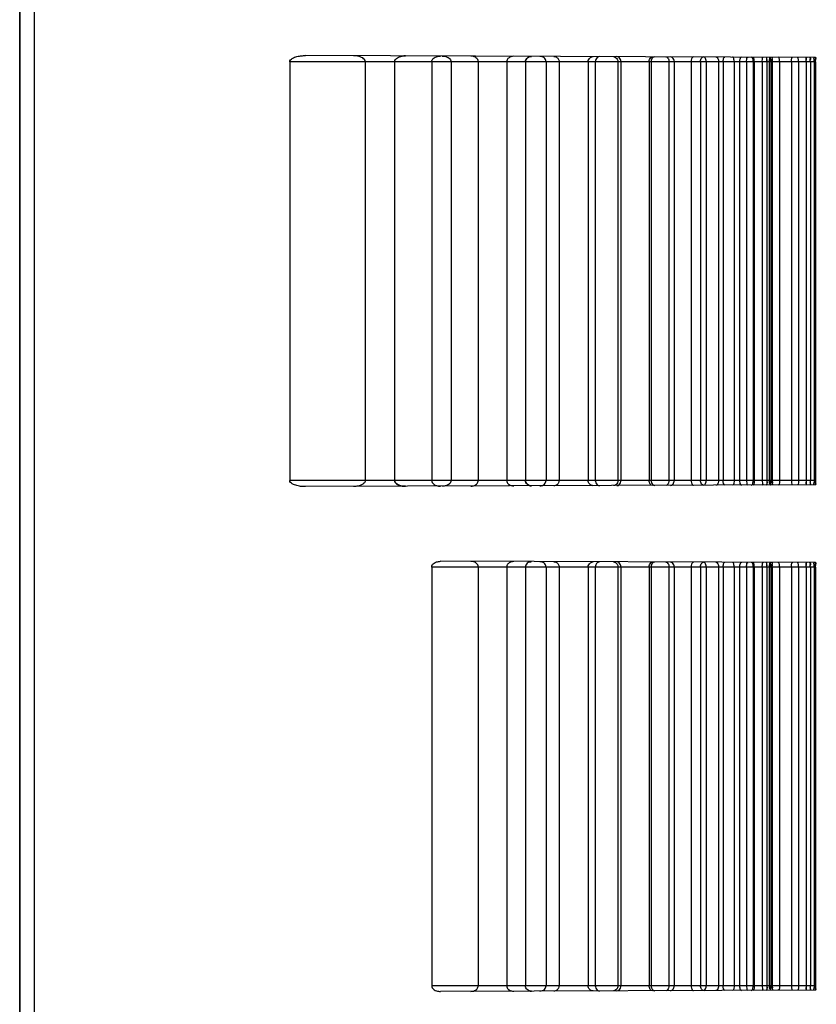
# Model space of a CAD drawing. Header units: millimetres. Extents: x 0 to 297, y 0 to 210.
# Tile 270 of 446: x 141.274 to 141.77, y 158.048 to 158.662. Entities that reach past the tile are written whole.
import ezdxf

# ---------------------------------------------------------------- set-up
doc = ezdxf.new("R2010")
doc.units = ezdxf.units.MM
doc.header["$LTSCALE"] = 16.335
doc.layers.add('INTFCLR_1', color=7, linetype='CONTINUOUS')
doc.layers.add('INTFCLR_72935', color=7, linetype='CONTINUOUS')

msp = doc.modelspace()

# ---------------------------------------------------------------- linework, layer by layer
at = {"layer": 'INTFCLR_1', "color": 6, "linetype": 'Continuous'}
for p, q in [((141.27355, 157.47315), (141.27355, 161.64462)), ((141.44192, 158.63608), (141.44192, 158.37508)), ((141.48906, 158.63608), (141.48906, 158.37508)), ((141.50727, 158.63608), (141.50727, 158.37508)), ((141.53046, 158.63608), (141.53046, 158.37508)), ((141.54256, 158.63608), (141.54256, 158.37508)), ((141.5595, 158.63608), (141.5595, 158.37508)), ((141.5772, 158.63608), (141.5772, 158.37508)), ((141.58895, 158.63608), (141.58895, 158.37508)), ((141.60178, 158.63608), (141.60178, 158.37508)), ((141.6099, 158.63608), (141.6099, 158.37508)), ((141.62802, 158.63608), (141.62802, 158.37508)), ((141.63248, 158.63608), (141.63248, 158.37508)), ((141.64654, 158.63608), (141.64654, 158.37508)), ((141.64838, 158.63608), (141.64838, 158.37508)), ((141.66609, 158.63608), (141.66609, 158.37508)), ((141.66723, 158.63608), (141.66723, 158.37508)), ((141.67834, 158.63608), (141.67834, 158.37508)), ((141.6816, 158.63608), (141.6816, 158.37508)), ((141.6922, 158.63608), (141.6922, 158.37508)), ((141.69808, 158.63608), (141.69808, 158.37508)), ((141.70155, 158.63608), (141.70155, 158.37508)), ((141.7093, 158.63608), (141.7093, 158.37508)), ((141.71215, 158.63608), (141.71215, 158.37508)), ((141.71907, 158.63608), (141.71907, 158.37508)), ((141.72231, 158.63608), (141.72231, 158.37508)), ((141.72677, 158.63608), (141.72677, 158.37508)), ((141.73096, 158.63608), (141.73096, 158.37508)), ((141.73154, 158.63608), (141.73154, 158.37508)), ((141.73657, 158.63608), (141.73657, 158.37508)), ((141.73937, 158.63608), (141.73937, 158.37508)), ((141.74097, 158.63608), (141.74097, 158.37508)), ((141.74185, 158.63608), (141.74185, 158.37508)), ((141.74277, 158.63608), (141.74277, 158.37508)), ((141.7474, 158.63608), (141.7474, 158.37508)), ((141.75471, 158.63608), (141.75471, 158.37508)), ((141.75916, 158.63608), (141.75916, 158.37508)), ((141.76393, 158.63608), (141.76393, 158.37508)), ((141.76655, 158.63608), (141.76655, 158.37508)), ((141.76891, 158.63608), (141.76891, 158.37508)), ((141.76978, 158.63608), (141.76978, 158.37508)), ((141.53046, 158.32108), (141.53046, 158.06008)), ((141.5595, 158.32108), (141.5595, 158.06008)), ((141.5772, 158.32108), (141.5772, 158.06008)), ((141.58895, 158.32108), (141.58895, 158.06008)), ((141.60178, 158.32108), (141.60178, 158.06008)), ((141.6099, 158.32108), (141.6099, 158.06008)), ((141.62802, 158.32108), (141.62802, 158.06008)), ((141.63248, 158.32108), (141.63248, 158.06008)), ((141.64654, 158.32108), (141.64654, 158.06008)), ((141.64838, 158.32108), (141.64838, 158.06008)), ((141.66609, 158.32108), (141.66609, 158.06008)), ((141.66723, 158.32108), (141.66723, 158.06008)), ((141.67834, 158.32108), (141.67834, 158.06008)), ((141.6816, 158.32108), (141.6816, 158.06008)), ((141.6922, 158.32108), (141.6922, 158.06008)), ((141.69808, 158.32108), (141.69808, 158.06008)), ((141.70155, 158.32108), (141.70155, 158.06008)), ((141.7093, 158.32108), (141.7093, 158.06008)), ((141.71215, 158.32108), (141.71215, 158.06008)), ((141.71907, 158.32108), (141.71907, 158.06008)), ((141.72231, 158.32108), (141.72231, 158.06008)), ((141.72677, 158.32108), (141.72677, 158.06008)), ((141.73096, 158.32108), (141.73096, 158.06008)), ((141.73154, 158.32108), (141.73154, 158.06008)), ((141.73657, 158.32108), (141.73657, 158.06008)), ((141.73937, 158.32108), (141.73937, 158.06008)), ((141.74097, 158.32108), (141.74097, 158.06008)), ((141.74185, 158.32108), (141.74185, 158.06008)), ((141.74277, 158.32108), (141.74277, 158.06008)), ((141.7474, 158.32108), (141.7474, 158.06008)), ((141.75471, 158.32108), (141.75471, 158.06008)), ((141.75916, 158.32108), (141.75916, 158.06008)), ((141.76393, 158.32108), (141.76393, 158.06008)), ((141.76655, 158.32108), (141.76655, 158.06008)), ((141.76891, 158.32108), (141.76891, 158.06008)), ((141.76978, 158.32108), (141.76978, 158.06008))]:
    msp.add_line(p, q, dxfattribs=at)
at = {"layer": 'INTFCLR_1', "color": 9, "linetype": 'Continuous'}
for p, q in [((141.7697, 158.63884), (141.45177, 158.63995)), ((141.76978, 158.63608), (141.44192, 158.63608)), ((141.76978, 158.37508), (141.44192, 158.37508)), ((141.7697, 158.37231), (141.45177, 158.3712)), ((141.7697, 158.32384), (141.53588, 158.32466)), ((141.76978, 158.32108), (141.53046, 158.32108)), ((141.76978, 158.06008), (141.53046, 158.06008)), ((141.7697, 158.05731), (141.53588, 158.05649))]:
    msp.add_line(p, q, dxfattribs=at)
at = {"layer": 'INTFCLR_1', "color": 7, "linetype": 'Continuous'}
for p, q in [((141.51404, 158.63974), (141.51266, 158.63966)), ((141.51404, 158.37142), (141.51266, 158.37149))]:
    msp.add_line(p, q, dxfattribs=at)
for points in [[(141.59144, 158.63928), (141.59157, 158.63931), (141.59169, 158.63935), (141.59182, 158.63938), (141.59196, 158.6394), (141.59209, 158.63942), (141.59223, 158.63944), (141.59237, 158.63945), (141.59251, 158.63946), (141.59265, 158.63946)], [(141.59144, 158.37188), (141.59157, 158.37184), (141.59169, 158.3718), (141.59182, 158.37177), (141.59196, 158.37175), (141.59209, 158.37173), (141.59223, 158.37171), (141.59237, 158.3717), (141.59251, 158.37169), (141.59265, 158.37169)], [(141.59144, 158.32428), (141.59157, 158.32431), (141.59169, 158.32435), (141.59182, 158.32438), (141.59196, 158.3244), (141.59209, 158.32442), (141.59223, 158.32444), (141.59237, 158.32445), (141.59251, 158.32446), (141.59265, 158.32446)], [(141.59144, 158.05688), (141.59157, 158.05684), (141.59169, 158.0568), (141.59182, 158.05677), (141.59196, 158.05675), (141.59209, 158.05673), (141.59223, 158.05671), (141.59237, 158.0567), (141.59251, 158.05669), (141.59265, 158.05669)]]:
    msp.add_lwpolyline(points, dxfattribs=at)
for centre, radius, start, end in [((141.514, 158.62786), 0.01188, 89.79678, 99.48406), ((141.58159, 158.63401), 0.00549, 89.84528, 104.51289), ((141.514, 158.38329), 0.01188, 260.51594, 270.20322), ((141.58159, 158.37714), 0.00549, 255.48711, 270.15472), ((141.58159, 158.31901), 0.00549, 89.84611, 104.57754), ((141.58159, 158.06214), 0.00549, 255.48711, 270.15472)]:
    msp.add_arc(centre, radius, start, end, dxfattribs=at)
at = {"layer": 'INTFCLR_1', "color": 6, "linetype": 'Continuous'}
for points, knots in [([(141.44192, 158.63608), (141.44192, 158.63653), (141.44239, 158.63742), (141.44358, 158.63826), (141.44492, 158.63888), (141.44646, 158.63936), (141.44828, 158.63973), (141.4501, 158.63992), (141.45132, 158.63996), (141.45177, 158.63995)], [0, 0, 0, 0, 0.120021, 0.244693, 0.386406, 0.513124, 0.674073, 0.880592, 1, 1, 1, 1]), ([(141.48906, 158.63608), (141.48906, 158.63658), (141.48863, 158.63756), (141.48741, 158.63853), (141.486, 158.63918), (141.48406, 158.63971), (141.4826, 158.63985), (141.48165, 158.63985)], [0, 0, 0, 0, 0.167584, 0.328769, 0.513628, 0.682033, 1, 1, 1, 1]), ([(141.53046, 158.63608), (141.53046, 158.63653), (141.53079, 158.63757), (141.53195, 158.63864), (141.53369, 158.63946), (141.53505, 158.63966), (141.53588, 158.63966)], [0, 0, 0, 0, 0.19322, 0.434556, 0.647442, 1, 1, 1, 1]), ([(141.53695, 158.63966), (141.53742, 158.63965), (141.5385, 158.63957), (141.54, 158.63915), (141.54169, 158.63823), (141.54256, 158.63694), (141.54256, 158.63608)], [0, 0, 0, 0, 0.195172, 0.449178, 0.641588, 1, 1, 1, 1]), ([(141.5595, 158.63608), (141.5595, 158.63655), (141.55922, 158.63756), (141.55808, 158.63875), (141.55654, 158.63945), (141.55541, 158.63959), (141.55488, 158.63959)], [0, 0, 0, 0, 0.221727, 0.471043, 0.749335, 1, 1, 1, 1]), ([(141.60178, 158.63608), (141.60178, 158.63654), (141.60154, 158.63752), (141.6003, 158.63898), (141.59884, 158.63944), (141.59793, 158.63944)], [0, 0, 0, 0, 0.251446, 0.512634, 1, 1, 1, 1]), ([(141.60663, 158.63941), (141.60708, 158.63941), (141.60814, 158.63919), (141.60952, 158.63802), (141.6099, 158.63673), (141.6099, 158.63608)], [0, 0, 0, 0, 0.263519, 0.617044, 1, 1, 1, 1]), ([(141.62802, 158.63608), (141.62802, 158.63656), (141.62825, 158.63759), (141.62934, 158.63893), (141.63055, 158.63933), (141.63119, 158.63933)], [0, 0, 0, 0, 0.289284, 0.615199, 1, 1, 1, 1]), ([(141.63519, 158.63931), (141.63466, 158.63932), (141.63358, 158.6389), (141.63267, 158.63758), (141.63248, 158.63656), (141.63248, 158.63608)], [0, 0, 0, 0, 0.343251, 0.688408, 1, 1, 1, 1]), ([(141.64371, 158.63928), (141.64421, 158.63928), (141.64521, 158.63896), (141.64627, 158.63775), (141.64654, 158.63666), (141.64654, 158.63608)], [0, 0, 0, 0, 0.323805, 0.623628, 1, 1, 1, 1]), ([(141.64838, 158.63608), (141.64838, 158.63657), (141.64821, 158.63756), (141.64741, 158.63885), (141.64643, 158.63927), (141.64595, 158.63928)], [0, 0, 0, 0, 0.335905, 0.671083, 1, 1, 1, 1]), ([(141.66609, 158.63608), (141.66609, 158.63656), (141.66623, 158.63783), (141.66731, 158.6392), (141.66813, 158.6392)], [0, 0, 0, 0, 0.373714, 1, 1, 1, 1]), ([(141.66961, 158.63919), (141.66914, 158.63919), (141.66818, 158.63878), (141.66739, 158.63752), (141.66723, 158.63655), (141.66723, 158.63608)], [0, 0, 0, 0, 0.323966, 0.670804, 1, 1, 1, 1]), ([(141.67651, 158.63917), (141.677, 158.63917), (141.67815, 158.63818), (141.67834, 158.63686), (141.67834, 158.63608)], [0, 0, 0, 0, 0.386243, 1, 1, 1, 1]), ([(141.6816, 158.63608), (141.6816, 158.63655), (141.68145, 158.63785), (141.6803, 158.63916), (141.67945, 158.63916)], [0, 0, 0, 0, 0.361718, 1, 1, 1, 1]), ([(141.69373, 158.63911), (141.69317, 158.63911), (141.69231, 158.63783), (141.6922, 158.63671), (141.6922, 158.63608)], [0, 0, 0, 0, 0.467569, 1, 1, 1, 1]), ([(141.69808, 158.63608), (141.69808, 158.63655), (141.69819, 158.63772), (141.69914, 158.63909), (141.69989, 158.63909)], [0, 0, 0, 0, 0.386593, 1, 1, 1, 1]), ([(141.70155, 158.63608), (141.70155, 158.63656), (141.70147, 158.6376), (141.70084, 158.63908), (141.70018, 158.63909)], [0, 0, 0, 0, 0.425359, 1, 1, 1, 1]), ([(141.70766, 158.63906), (141.70817, 158.63906), (141.70917, 158.63795), (141.7093, 158.63677), (141.7093, 158.63608)], [0, 0, 0, 0, 0.426908, 1, 1, 1, 1]), ([(141.71215, 158.63608), (141.71215, 158.63656), (141.71224, 158.63751), (141.71267, 158.63904), (141.71327, 158.63904)], [0, 0, 0, 0, 0.44496, 1, 1, 1, 1]), ([(141.71907, 158.63608), (141.71907, 158.63656), (141.71899, 158.63747), (141.71866, 158.63902), (141.71808, 158.63902)], [0, 0, 0, 0, 0.460365, 1, 1, 1, 1]), ([(141.72369, 158.639), (141.72324, 158.63901), (141.7224, 158.63783), (141.72231, 158.63676), (141.72231, 158.63608)], [0, 0, 0, 0, 0.399162, 1, 1, 1, 1]), ([(141.72677, 158.63608), (141.72677, 158.63656), (141.72687, 158.6374), (141.72701, 158.63899), (141.72755, 158.63899)], [0, 0, 0, 0, 0.477314, 1, 1, 1, 1]), ([(141.73096, 158.63608), (141.73096, 158.63655), (141.73088, 158.63752), (141.73034, 158.63898), (141.72972, 158.63898)], [0, 0, 0, 0, 0.432847, 1, 1, 1, 1]), ([(141.73154, 158.63608), (141.73154, 158.63656), (141.73143, 158.63737), (141.7314, 158.63898), (141.73088, 158.63898)], [0, 0, 0, 0, 0.484353, 1, 1, 1, 1]), ([(141.73657, 158.63608), (141.73657, 158.63656), (141.73671, 158.63732), (141.73655, 158.63896), (141.73704, 158.63896)], [0, 0, 0, 0, 0.496734, 1, 1, 1, 1]), ([(141.73937, 158.63608), (141.73937, 158.63656), (141.73921, 158.63731), (141.73948, 158.63895), (141.739, 158.63895)], [0, 0, 0, 0, 0.502192, 1, 1, 1, 1]), ([(141.74097, 158.63608), (141.74097, 158.63654), (141.74105, 158.63744), (141.74142, 158.63894), (141.74199, 158.63894)], [0, 0, 0, 0, 0.450632, 1, 1, 1, 1]), ([(141.74185, 158.63608), (141.74185, 158.63657), (141.74205, 158.63728), (141.74157, 158.63894), (141.74204, 158.63894)], [0, 0, 0, 0, 0.510797, 1, 1, 1, 1]), ([(141.74277, 158.63608), (141.74277, 158.63656), (141.74255, 158.63727), (141.74316, 158.63894), (141.74268, 158.63894)], [0, 0, 0, 0, 0.506405, 1, 1, 1, 1]), ([(141.7474, 158.63608), (141.7474, 158.63655), (141.74732, 158.63741), (141.74705, 158.63892), (141.7465, 158.63892)], [0, 0, 0, 0, 0.465192, 1, 1, 1, 1]), ([(141.75471, 158.63608), (141.75471, 158.63655), (141.75481, 158.63735), (141.7549, 158.6389), (141.75541, 158.63889)], [0, 0, 0, 0, 0.480524, 1, 1, 1, 1]), ([(141.75916, 158.63608), (141.75916, 158.63655), (141.75905, 158.63732), (141.75905, 158.63888), (141.75855, 158.63888)], [0, 0, 0, 0, 0.486816, 1, 1, 1, 1]), ([(141.76393, 158.63608), (141.76393, 158.63655), (141.76408, 158.63728), (141.76389, 158.63886), (141.76436, 158.63886)], [0, 0, 0, 0, 0.497961, 1, 1, 1, 1]), ([(141.76655, 158.63608), (141.76655, 158.63655), (141.76639, 158.63726), (141.76668, 158.63885), (141.76622, 158.63886)], [0, 0, 0, 0, 0.503041, 1, 1, 1, 1]), ([(141.76891, 158.63608), (141.76891, 158.63655), (141.76911, 158.63724), (141.76863, 158.63885), (141.76909, 158.63885)], [0, 0, 0, 0, 0.510853, 1, 1, 1, 1]), ([(141.76978, 158.63608), (141.76978, 158.63654), (141.76957, 158.63723), (141.77015, 158.63884), (141.7697, 158.63884)], [0, 0, 0, 0, 0.506547, 1, 1, 1, 1]), ([(141.45177, 158.3712), (141.45132, 158.3712), (141.4501, 158.37123), (141.44828, 158.37142), (141.44647, 158.37179), (141.44493, 158.37227), (141.44358, 158.37288), (141.44239, 158.37373), (141.44192, 158.37462), (141.44192, 158.37508)], [0, 0, 0, 0, 0.11931, 0.325513, 0.486277, 0.612901, 0.754617, 0.879542, 1, 1, 1, 1]), ([(141.48906, 158.37508), (141.48906, 158.37457), (141.48863, 158.37359), (141.48741, 158.37262), (141.486, 158.37197), (141.48406, 158.37144), (141.4826, 158.37131), (141.48165, 158.3713)], [0, 0, 0, 0, 0.167584, 0.328769, 0.513628, 0.682033, 1, 1, 1, 1]), ([(141.53046, 158.37508), (141.53046, 158.37462), (141.53079, 158.37358), (141.53195, 158.37251), (141.53369, 158.37169), (141.53505, 158.37149), (141.53588, 158.37149)], [0, 0, 0, 0, 0.19322, 0.434556, 0.647442, 1, 1, 1, 1]), ([(141.54256, 158.37508), (141.54256, 158.37462), (141.54223, 158.37359), (141.54106, 158.37253), (141.53926, 158.3717), (141.53784, 158.3715), (141.53695, 158.3715)], [0, 0, 0, 0, 0.187041, 0.421325, 0.632564, 1, 1, 1, 1]), ([(141.55488, 158.37156), (141.55541, 158.37156), (141.55641, 158.37169), (141.55778, 158.37226), (141.55904, 158.37327), (141.5595, 158.37442), (141.5595, 158.37508)], [0, 0, 0, 0, 0.251212, 0.468087, 0.691551, 1, 1, 1, 1]), ([(141.59793, 158.37171), (141.59849, 158.37171), (141.59953, 158.37191), (141.60114, 158.3729), (141.60178, 158.37424), (141.60178, 158.37508)], [0, 0, 0, 0, 0.299223, 0.552731, 1, 1, 1, 1]), ([(141.6099, 158.37508), (141.6099, 158.37458), (141.60966, 158.37353), (141.60854, 158.37215), (141.60729, 158.37174), (141.60663, 158.37174)], [0, 0, 0, 0, 0.288011, 0.611102, 1, 1, 1, 1]), ([(141.63119, 158.37182), (141.63055, 158.37182), (141.62933, 158.37222), (141.62824, 158.37357), (141.62802, 158.37461), (141.62802, 158.37508)], [0, 0, 0, 0, 0.38124, 0.717752, 1, 1, 1, 1]), ([(141.63248, 158.37508), (141.63248, 158.37459), (141.63267, 158.37357), (141.63358, 158.37226), (141.63465, 158.37184), (141.63519, 158.37184)], [0, 0, 0, 0, 0.317727, 0.651364, 1, 1, 1, 1]), ([(141.64654, 158.37508), (141.64654, 158.3746), (141.64634, 158.37359), (141.64538, 158.37227), (141.64427, 158.37187), (141.64371, 158.37187)], [0, 0, 0, 0, 0.307195, 0.636446, 1, 1, 1, 1]), ([(141.64595, 158.37188), (141.64643, 158.37188), (141.64742, 158.37231), (141.64821, 158.3736), (141.64838, 158.37459), (141.64838, 158.37508)], [0, 0, 0, 0, 0.325559, 0.670404, 1, 1, 1, 1]), ([(141.66813, 158.37195), (141.66759, 158.37195), (141.66635, 158.3729), (141.66609, 158.37428), (141.66609, 158.37508)], [0, 0, 0, 0, 0.403741, 1, 1, 1, 1]), ([(141.66723, 158.37508), (141.66723, 158.3746), (141.6674, 158.37363), (141.66818, 158.37238), (141.66914, 158.37196), (141.66961, 158.37196)], [0, 0, 0, 0, 0.335015, 0.671866, 1, 1, 1, 1]), ([(141.67834, 158.37508), (141.67834, 158.37459), (141.67823, 158.37339), (141.67727, 158.37199), (141.67651, 158.37198)], [0, 0, 0, 0, 0.389208, 1, 1, 1, 1]), ([(141.67945, 158.37199), (141.68002, 158.37199), (141.68131, 158.37288), (141.6816, 158.3743), (141.6816, 158.37508)], [0, 0, 0, 0, 0.420298, 1, 1, 1, 1]), ([(141.6922, 158.37508), (141.6922, 158.37459), (141.69229, 158.3735), (141.69304, 158.37204), (141.69373, 158.37204)], [0, 0, 0, 0, 0.412748, 1, 1, 1, 1]), ([(141.69989, 158.37206), (141.69941, 158.37206), (141.69827, 158.37302), (141.69808, 158.37431), (141.69808, 158.37508)], [0, 0, 0, 0, 0.38794, 1, 1, 1, 1]), ([(141.70018, 158.37206), (141.70071, 158.37207), (141.70147, 158.37338), (141.70155, 158.37445), (141.70155, 158.37508)], [0, 0, 0, 0, 0.453272, 1, 1, 1, 1]), ([(141.7093, 158.37508), (141.7093, 158.3746), (141.7092, 158.37349), (141.70837, 158.37209), (141.70766, 158.37209)], [0, 0, 0, 0, 0.400286, 1, 1, 1, 1]), ([(141.71327, 158.37211), (141.7128, 158.37211), (141.71223, 158.37349), (141.71215, 158.37445), (141.71215, 158.37508)], [0, 0, 0, 0, 0.428705, 1, 1, 1, 1]), ([(141.71907, 158.37508), (141.71907, 158.37459), (141.71899, 158.37368), (141.71866, 158.37213), (141.71808, 158.37213)], [0, 0, 0, 0, 0.460365, 1, 1, 1, 1]), ([(141.72231, 158.37508), (141.72231, 158.3746), (141.7224, 158.37359), (141.72304, 158.37214), (141.72369, 158.37215)], [0, 0, 0, 0, 0.421644, 1, 1, 1, 1]), ([(141.72677, 158.37508), (141.72677, 158.37459), (141.72687, 158.37375), (141.72701, 158.37216), (141.72755, 158.37216)], [0, 0, 0, 0, 0.477315, 1, 1, 1, 1]), ([(141.72972, 158.37217), (141.73029, 158.37217), (141.73088, 158.37358), (141.73096, 158.37455), (141.73096, 158.37508)], [0, 0, 0, 0, 0.521837, 1, 1, 1, 1]), ([(141.73154, 158.37508), (141.73154, 158.37459), (141.73143, 158.37378), (141.7314, 158.37217), (141.73088, 158.37217)], [0, 0, 0, 0, 0.484353, 1, 1, 1, 1]), ([(141.73657, 158.37508), (141.73657, 158.37459), (141.73671, 158.37383), (141.73655, 158.37219), (141.73704, 158.37219)], [0, 0, 0, 0, 0.496734, 1, 1, 1, 1]), ([(141.73937, 158.37508), (141.73937, 158.37459), (141.73921, 158.37384), (141.73948, 158.3722), (141.739, 158.3722)], [0, 0, 0, 0, 0.502192, 1, 1, 1, 1]), ([(141.74199, 158.37221), (141.74146, 158.37221), (141.74105, 158.37366), (141.74097, 158.37456), (141.74097, 158.37508)], [0, 0, 0, 0, 0.501698, 1, 1, 1, 1]), ([(141.74185, 158.37508), (141.74185, 158.37459), (141.74205, 158.37387), (141.74157, 158.37221), (141.74204, 158.37221)], [0, 0, 0, 0, 0.510797, 1, 1, 1, 1]), ([(141.74277, 158.37508), (141.74277, 158.37459), (141.74255, 158.37388), (141.74316, 158.37221), (141.74268, 158.37221)], [0, 0, 0, 0, 0.506405, 1, 1, 1, 1]), ([(141.7474, 158.37508), (141.7474, 158.3746), (141.74732, 158.37374), (141.74705, 158.37223), (141.7465, 158.37223)], [0, 0, 0, 0, 0.465192, 1, 1, 1, 1]), ([(141.75471, 158.37508), (141.75471, 158.3746), (141.75481, 158.3738), (141.7549, 158.37226), (141.75541, 158.37226)], [0, 0, 0, 0, 0.480524, 1, 1, 1, 1]), ([(141.75916, 158.37508), (141.75916, 158.3746), (141.75905, 158.37383), (141.75905, 158.37227), (141.75855, 158.37227)], [0, 0, 0, 0, 0.486816, 1, 1, 1, 1]), ([(141.76393, 158.37508), (141.76393, 158.3746), (141.76408, 158.37387), (141.76389, 158.37229), (141.76436, 158.37229)], [0, 0, 0, 0, 0.497962, 1, 1, 1, 1]), ([(141.76655, 158.37508), (141.76655, 158.3746), (141.76639, 158.37389), (141.76668, 158.3723), (141.76622, 158.3723)], [0, 0, 0, 0, 0.503041, 1, 1, 1, 1]), ([(141.76891, 158.37508), (141.76891, 158.3746), (141.76911, 158.37391), (141.76863, 158.3723), (141.76909, 158.37231)], [0, 0, 0, 0, 0.510853, 1, 1, 1, 1]), ([(141.76978, 158.37508), (141.76978, 158.37461), (141.76957, 158.37392), (141.77015, 158.37231), (141.7697, 158.37231)], [0, 0, 0, 0, 0.506547, 1, 1, 1, 1]), ([(141.53046, 158.32108), (141.53046, 158.32153), (141.53079, 158.32257), (141.53195, 158.32364), (141.53369, 158.32446), (141.53505, 158.32466), (141.53588, 158.32466)], [0, 0, 0, 0, 0.19322, 0.434556, 0.647442, 1, 1, 1, 1]), ([(141.5595, 158.32108), (141.5595, 158.32155), (141.55922, 158.32256), (141.55808, 158.32375), (141.55654, 158.32445), (141.55541, 158.32459), (141.55488, 158.32459)], [0, 0, 0, 0, 0.221727, 0.471043, 0.749335, 1, 1, 1, 1]), ([(141.60178, 158.32108), (141.60178, 158.32154), (141.60154, 158.32252), (141.6003, 158.32398), (141.59884, 158.32444), (141.59793, 158.32444)], [0, 0, 0, 0, 0.251446, 0.512634, 1, 1, 1, 1]), ([(141.60663, 158.32441), (141.60708, 158.32441), (141.60814, 158.32419), (141.60952, 158.32302), (141.6099, 158.32173), (141.6099, 158.32108)], [0, 0, 0, 0, 0.263521, 0.617045, 1, 1, 1, 1]), ([(141.62802, 158.32108), (141.62802, 158.32156), (141.62825, 158.32259), (141.62934, 158.32393), (141.63055, 158.32433), (141.63119, 158.32433)], [0, 0, 0, 0, 0.289284, 0.6152, 1, 1, 1, 1]), ([(141.63519, 158.32431), (141.63466, 158.32432), (141.63358, 158.3239), (141.63267, 158.32258), (141.63248, 158.32156), (141.63248, 158.32108)], [0, 0, 0, 0, 0.343253, 0.688409, 1, 1, 1, 1]), ([(141.64371, 158.32428), (141.64421, 158.32428), (141.64521, 158.32396), (141.64627, 158.32275), (141.64654, 158.32166), (141.64654, 158.32108)], [0, 0, 0, 0, 0.323805, 0.623628, 1, 1, 1, 1]), ([(141.64838, 158.32108), (141.64838, 158.32157), (141.64821, 158.32256), (141.64741, 158.32385), (141.64643, 158.32427), (141.64595, 158.32428)], [0, 0, 0, 0, 0.335904, 0.671084, 1, 1, 1, 1]), ([(141.66609, 158.32108), (141.66609, 158.32156), (141.66623, 158.32283), (141.66731, 158.3242), (141.66813, 158.3242)], [0, 0, 0, 0, 0.373714, 1, 1, 1, 1]), ([(141.66961, 158.32419), (141.66914, 158.32419), (141.66818, 158.32378), (141.66739, 158.32252), (141.66723, 158.32155), (141.66723, 158.32108)], [0, 0, 0, 0, 0.323966, 0.670804, 1, 1, 1, 1]), ([(141.67651, 158.32417), (141.677, 158.32417), (141.67815, 158.32318), (141.67834, 158.32186), (141.67834, 158.32108)], [0, 0, 0, 0, 0.386243, 1, 1, 1, 1]), ([(141.6816, 158.32108), (141.6816, 158.32155), (141.68145, 158.32285), (141.6803, 158.32416), (141.67945, 158.32416)], [0, 0, 0, 0, 0.361717, 1, 1, 1, 1]), ([(141.69373, 158.32411), (141.69317, 158.32411), (141.69231, 158.32283), (141.6922, 158.32171), (141.6922, 158.32108)], [0, 0, 0, 0, 0.467569, 1, 1, 1, 1]), ([(141.69808, 158.32108), (141.69808, 158.32155), (141.69819, 158.32272), (141.69914, 158.32409), (141.69989, 158.32409)], [0, 0, 0, 0, 0.386592, 1, 1, 1, 1]), ([(141.70155, 158.32108), (141.70155, 158.32156), (141.70147, 158.3226), (141.70084, 158.32408), (141.70018, 158.32409)], [0, 0, 0, 0, 0.425358, 1, 1, 1, 1]), ([(141.70766, 158.32406), (141.70817, 158.32406), (141.70917, 158.32295), (141.7093, 158.32177), (141.7093, 158.32108)], [0, 0, 0, 0, 0.426909, 1, 1, 1, 1]), ([(141.71215, 158.32108), (141.71215, 158.32156), (141.71224, 158.32251), (141.71267, 158.32404), (141.71327, 158.32404)], [0, 0, 0, 0, 0.444959, 1, 1, 1, 1]), ([(141.71907, 158.32108), (141.71907, 158.32156), (141.71899, 158.32247), (141.71866, 158.32402), (141.71808, 158.32402)], [0, 0, 0, 0, 0.460365, 1, 1, 1, 1]), ([(141.72369, 158.324), (141.72324, 158.32401), (141.7224, 158.32283), (141.72231, 158.32176), (141.72231, 158.32108)], [0, 0, 0, 0, 0.39916, 1, 1, 1, 1]), ([(141.72677, 158.32108), (141.72677, 158.32156), (141.72687, 158.3224), (141.72701, 158.32399), (141.72755, 158.32399)], [0, 0, 0, 0, 0.477314, 1, 1, 1, 1]), ([(141.73096, 158.32108), (141.73096, 158.32155), (141.73088, 158.32252), (141.73034, 158.32398), (141.72972, 158.32398)], [0, 0, 0, 0, 0.432846, 1, 1, 1, 1]), ([(141.73154, 158.32108), (141.73154, 158.32156), (141.73143, 158.32237), (141.7314, 158.32398), (141.73088, 158.32398)], [0, 0, 0, 0, 0.484352, 1, 1, 1, 1]), ([(141.73657, 158.32108), (141.73657, 158.32156), (141.73671, 158.32232), (141.73655, 158.32396), (141.73704, 158.32396)], [0, 0, 0, 0, 0.496734, 1, 1, 1, 1]), ([(141.73937, 158.32108), (141.73937, 158.32156), (141.73921, 158.32231), (141.73948, 158.32395), (141.739, 158.32395)], [0, 0, 0, 0, 0.502192, 1, 1, 1, 1]), ([(141.74097, 158.32108), (141.74097, 158.32154), (141.74105, 158.32244), (141.74142, 158.32394), (141.74199, 158.32394)], [0, 0, 0, 0, 0.450632, 1, 1, 1, 1]), ([(141.74185, 158.32108), (141.74185, 158.32157), (141.74205, 158.32228), (141.74157, 158.32394), (141.74204, 158.32394)], [0, 0, 0, 0, 0.510798, 1, 1, 1, 1]), ([(141.74277, 158.32108), (141.74277, 158.32156), (141.74255, 158.32227), (141.74316, 158.32394), (141.74268, 158.32394)], [0, 0, 0, 0, 0.506405, 1, 1, 1, 1]), ([(141.7474, 158.32108), (141.7474, 158.32155), (141.74732, 158.32241), (141.74705, 158.32392), (141.7465, 158.32392)], [0, 0, 0, 0, 0.465192, 1, 1, 1, 1]), ([(141.75471, 158.32108), (141.75471, 158.32155), (141.75481, 158.32235), (141.7549, 158.3239), (141.75541, 158.32389)], [0, 0, 0, 0, 0.480524, 1, 1, 1, 1]), ([(141.75916, 158.32108), (141.75916, 158.32155), (141.75905, 158.32232), (141.75905, 158.32388), (141.75855, 158.32388)], [0, 0, 0, 0, 0.486816, 1, 1, 1, 1]), ([(141.76393, 158.32108), (141.76393, 158.32155), (141.76408, 158.32228), (141.76389, 158.32386), (141.76436, 158.32386)], [0, 0, 0, 0, 0.497961, 1, 1, 1, 1]), ([(141.76655, 158.32108), (141.76655, 158.32155), (141.76639, 158.32226), (141.76668, 158.32385), (141.76622, 158.32386)], [0, 0, 0, 0, 0.503041, 1, 1, 1, 1]), ([(141.76891, 158.32108), (141.76891, 158.32155), (141.76911, 158.32224), (141.76863, 158.32385), (141.76909, 158.32385)], [0, 0, 0, 0, 0.510853, 1, 1, 1, 1]), ([(141.76978, 158.32108), (141.76978, 158.32154), (141.76957, 158.32223), (141.77015, 158.32384), (141.7697, 158.32384)], [0, 0, 0, 0, 0.506547, 1, 1, 1, 1]), ([(141.53046, 158.06008), (141.53046, 158.05962), (141.53079, 158.05858), (141.53195, 158.05751), (141.53369, 158.05669), (141.53505, 158.05649), (141.53588, 158.05649)], [0, 0, 0, 0, 0.19322, 0.434556, 0.647443, 1, 1, 1, 1]), ([(141.55488, 158.05656), (141.55541, 158.05656), (141.55641, 158.05669), (141.55778, 158.05726), (141.55904, 158.05827), (141.5595, 158.05942), (141.5595, 158.06008)], [0, 0, 0, 0, 0.251211, 0.468087, 0.691551, 1, 1, 1, 1]), ([(141.59793, 158.05671), (141.59849, 158.05671), (141.59953, 158.05691), (141.60114, 158.0579), (141.60178, 158.05924), (141.60178, 158.06008)], [0, 0, 0, 0, 0.299223, 0.552731, 1, 1, 1, 1]), ([(141.6099, 158.06008), (141.6099, 158.05958), (141.60966, 158.05853), (141.60854, 158.05715), (141.60729, 158.05674), (141.60663, 158.05674)], [0, 0, 0, 0, 0.288011, 0.611103, 1, 1, 1, 1]), ([(141.63119, 158.05682), (141.63055, 158.05682), (141.62933, 158.05722), (141.62824, 158.05857), (141.62802, 158.05961), (141.62802, 158.06008)], [0, 0, 0, 0, 0.381238, 0.717751, 1, 1, 1, 1]), ([(141.63248, 158.06008), (141.63248, 158.05959), (141.63267, 158.05857), (141.63358, 158.05726), (141.63465, 158.05684), (141.63519, 158.05684)], [0, 0, 0, 0, 0.317726, 0.651364, 1, 1, 1, 1]), ([(141.64654, 158.06008), (141.64654, 158.0596), (141.64634, 158.05859), (141.64538, 158.05727), (141.64427, 158.05687), (141.64371, 158.05687)], [0, 0, 0, 0, 0.307196, 0.636448, 1, 1, 1, 1]), ([(141.64595, 158.05688), (141.64643, 158.05688), (141.64742, 158.05731), (141.64821, 158.0586), (141.64838, 158.05959), (141.64838, 158.06008)], [0, 0, 0, 0, 0.32556, 0.670404, 1, 1, 1, 1]), ([(141.66813, 158.05695), (141.66759, 158.05695), (141.66635, 158.0579), (141.66609, 158.05928), (141.66609, 158.06008)], [0, 0, 0, 0, 0.403741, 1, 1, 1, 1]), ([(141.66723, 158.06008), (141.66723, 158.0596), (141.6674, 158.05863), (141.66818, 158.05738), (141.66914, 158.05696), (141.66961, 158.05696)], [0, 0, 0, 0, 0.335015, 0.671866, 1, 1, 1, 1]), ([(141.67834, 158.06008), (141.67834, 158.05959), (141.67823, 158.05839), (141.67727, 158.05699), (141.67651, 158.05698)], [0, 0, 0, 0, 0.389207, 1, 1, 1, 1]), ([(141.67945, 158.05699), (141.68002, 158.05699), (141.68131, 158.05788), (141.6816, 158.0593), (141.6816, 158.06008)], [0, 0, 0, 0, 0.420298, 1, 1, 1, 1]), ([(141.6922, 158.06008), (141.6922, 158.05959), (141.69229, 158.0585), (141.69304, 158.05704), (141.69373, 158.05704)], [0, 0, 0, 0, 0.412747, 1, 1, 1, 1]), ([(141.69989, 158.05706), (141.69941, 158.05706), (141.69827, 158.05802), (141.69808, 158.05931), (141.69808, 158.06008)], [0, 0, 0, 0, 0.38794, 1, 1, 1, 1]), ([(141.70018, 158.05706), (141.70071, 158.05707), (141.70147, 158.05838), (141.70155, 158.05945), (141.70155, 158.06008)], [0, 0, 0, 0, 0.453272, 1, 1, 1, 1]), ([(141.7093, 158.06008), (141.7093, 158.0596), (141.7092, 158.05849), (141.70837, 158.05709), (141.70766, 158.05709)], [0, 0, 0, 0, 0.400286, 1, 1, 1, 1]), ([(141.71327, 158.05711), (141.7128, 158.05711), (141.71223, 158.05849), (141.71215, 158.05945), (141.71215, 158.06008)], [0, 0, 0, 0, 0.428706, 1, 1, 1, 1]), ([(141.71907, 158.06008), (141.71907, 158.05959), (141.71899, 158.05868), (141.71866, 158.05713), (141.71808, 158.05713)], [0, 0, 0, 0, 0.460365, 1, 1, 1, 1]), ([(141.72231, 158.06008), (141.72231, 158.0596), (141.7224, 158.05859), (141.72304, 158.05714), (141.72369, 158.05715)], [0, 0, 0, 0, 0.421644, 1, 1, 1, 1]), ([(141.72677, 158.06008), (141.72677, 158.05959), (141.72687, 158.05875), (141.72701, 158.05716), (141.72755, 158.05716)], [0, 0, 0, 0, 0.477314, 1, 1, 1, 1]), ([(141.72972, 158.05717), (141.73029, 158.05717), (141.73088, 158.05858), (141.73096, 158.05955), (141.73096, 158.06008)], [0, 0, 0, 0, 0.521835, 1, 1, 1, 1]), ([(141.73154, 158.06008), (141.73154, 158.05959), (141.73143, 158.05878), (141.7314, 158.05717), (141.73088, 158.05717)], [0, 0, 0, 0, 0.484352, 1, 1, 1, 1]), ([(141.73657, 158.06008), (141.73657, 158.05959), (141.73671, 158.05883), (141.73655, 158.05719), (141.73704, 158.05719)], [0, 0, 0, 0, 0.496734, 1, 1, 1, 1]), ([(141.73937, 158.06008), (141.73937, 158.05959), (141.73921, 158.05884), (141.73948, 158.0572), (141.739, 158.0572)], [0, 0, 0, 0, 0.502192, 1, 1, 1, 1]), ([(141.74199, 158.05721), (141.74146, 158.05721), (141.74105, 158.05866), (141.74097, 158.05956), (141.74097, 158.06008)], [0, 0, 0, 0, 0.501699, 1, 1, 1, 1]), ([(141.74185, 158.06008), (141.74185, 158.05959), (141.74205, 158.05887), (141.74157, 158.05721), (141.74204, 158.05721)], [0, 0, 0, 0, 0.510797, 1, 1, 1, 1]), ([(141.74277, 158.06008), (141.74277, 158.05959), (141.74255, 158.05888), (141.74316, 158.05721), (141.74268, 158.05721)], [0, 0, 0, 0, 0.506405, 1, 1, 1, 1]), ([(141.7474, 158.06008), (141.7474, 158.0596), (141.74732, 158.05874), (141.74705, 158.05723), (141.7465, 158.05723)], [0, 0, 0, 0, 0.465192, 1, 1, 1, 1]), ([(141.75471, 158.06008), (141.75471, 158.0596), (141.75481, 158.0588), (141.7549, 158.05726), (141.75541, 158.05726)], [0, 0, 0, 0, 0.480524, 1, 1, 1, 1]), ([(141.75916, 158.06008), (141.75916, 158.0596), (141.75905, 158.05883), (141.75905, 158.05727), (141.75855, 158.05727)], [0, 0, 0, 0, 0.486816, 1, 1, 1, 1]), ([(141.76393, 158.06008), (141.76393, 158.0596), (141.76408, 158.05887), (141.76389, 158.05729), (141.76436, 158.05729)], [0, 0, 0, 0, 0.497962, 1, 1, 1, 1]), ([(141.76655, 158.06008), (141.76655, 158.0596), (141.76639, 158.05889), (141.76668, 158.0573), (141.76622, 158.0573)], [0, 0, 0, 0, 0.503041, 1, 1, 1, 1]), ([(141.76891, 158.06008), (141.76891, 158.0596), (141.76911, 158.05891), (141.76863, 158.0573), (141.76909, 158.05731)], [0, 0, 0, 0, 0.510853, 1, 1, 1, 1]), ([(141.76978, 158.06008), (141.76978, 158.05961), (141.76957, 158.05892), (141.77015, 158.05731), (141.7697, 158.05731)], [0, 0, 0, 0, 0.506547, 1, 1, 1, 1])]:
    msp.add_open_spline(points, degree=3, knots=knots, dxfattribs=at)
at = {"layer": 'INTFCLR_1', "color": 7, "linetype": 'Continuous'}
for points, knots in [([(141.50727, 158.63608), (141.50727, 158.6366), (141.50777, 158.63767), (141.50901, 158.63858), (141.51044, 158.63922), (141.51209, 158.63964), (141.51335, 158.63973), (141.51404, 158.63974)], [0, 0, 0, 0, 0.19041, 0.387238, 0.547721, 0.751023, 1, 1, 1, 1]), ([(141.5816, 158.6395), (141.58103, 158.63949), (141.57999, 158.63935), (141.57853, 158.63864), (141.57748, 158.63754), (141.5772, 158.63652), (141.5772, 158.63608)], [0, 0, 0, 0, 0.277754, 0.507526, 0.781141, 1, 1, 1, 1]), ([(141.59265, 158.63946), (141.59214, 158.63946), (141.59116, 158.63927), (141.58958, 158.63829), (141.58894, 158.63693), (141.58895, 158.63608)], [0, 0, 0, 0, 0.281954, 0.530667, 1, 1, 1, 1]), ([(141.58895, 158.63608), (141.58895, 158.63653), (141.58926, 158.63795), (141.59052, 158.63898), (141.59144, 158.63928)], [0, 0, 0, 0, 0.318261, 1, 1, 1, 1]), ([(141.51204, 158.37158), (141.51144, 158.37168), (141.51034, 158.37197), (141.50849, 158.3728), (141.50725, 158.37411), (141.50727, 158.37508)], [0, 0, 0, 0, 0.296024, 0.536501, 1, 1, 1, 1]), ([(141.51404, 158.37142), (141.51332, 158.37142), (141.51201, 158.37152), (141.51027, 158.372), (141.50847, 158.37281), (141.50726, 158.37411), (141.50727, 158.37508)], [0, 0, 0, 0, 0.262786, 0.477152, 0.647797, 1, 1, 1, 1]), ([(141.50727, 158.37508), (141.50727, 158.37456), (141.50775, 158.37351), (141.50899, 158.37258), (141.51045, 158.37193), (141.51148, 158.37167), (141.51204, 158.37158)], [0, 0, 0, 0, 0.244085, 0.503248, 0.726309, 1, 1, 1, 1]), ([(141.5772, 158.37508), (141.5772, 158.37463), (141.57748, 158.37362), (141.57852, 158.37252), (141.57997, 158.37181), (141.58102, 158.37166), (141.5816, 158.37165)], [0, 0, 0, 0, 0.220379, 0.487872, 0.717446, 1, 1, 1, 1]), ([(141.5772, 158.37508), (141.5772, 158.37462), (141.5775, 158.37355), (141.57867, 158.3724), (141.57971, 158.37196), (141.58021, 158.37183)], [0, 0, 0, 0, 0.292702, 0.670784, 1, 1, 1, 1]), ([(141.59265, 158.37169), (141.59214, 158.37169), (141.59116, 158.37188), (141.58958, 158.37286), (141.58894, 158.37422), (141.58895, 158.37508)], [0, 0, 0, 0, 0.281954, 0.530667, 1, 1, 1, 1]), ([(141.58895, 158.37508), (141.58895, 158.37463), (141.58926, 158.3732), (141.59052, 158.37217), (141.59144, 158.37188)], [0, 0, 0, 0, 0.318261, 1, 1, 1, 1]), ([(141.5816, 158.3245), (141.58103, 158.32449), (141.57999, 158.32435), (141.57853, 158.32364), (141.57748, 158.32254), (141.5772, 158.32152), (141.5772, 158.32108)], [0, 0, 0, 0, 0.277753, 0.507526, 0.781141, 1, 1, 1, 1]), ([(141.59265, 158.32446), (141.59214, 158.32446), (141.59116, 158.32427), (141.58958, 158.32329), (141.58894, 158.32193), (141.58895, 158.32108)], [0, 0, 0, 0, 0.281955, 0.530667, 1, 1, 1, 1]), ([(141.5772, 158.06008), (141.5772, 158.05963), (141.57748, 158.05862), (141.57852, 158.05752), (141.57997, 158.05681), (141.58102, 158.05666), (141.5816, 158.05665)], [0, 0, 0, 0, 0.220379, 0.487872, 0.717446, 1, 1, 1, 1]), ([(141.5772, 158.06008), (141.5772, 158.05962), (141.5775, 158.05855), (141.57867, 158.0574), (141.57971, 158.05696), (141.58021, 158.05683)], [0, 0, 0, 0, 0.292702, 0.670784, 1, 1, 1, 1]), ([(141.59265, 158.05669), (141.59214, 158.05669), (141.59116, 158.05688), (141.58958, 158.05786), (141.58894, 158.05922), (141.58895, 158.06008)], [0, 0, 0, 0, 0.281954, 0.530667, 1, 1, 1, 1])]:
    msp.add_open_spline(points, degree=3, knots=knots, dxfattribs=at)
at = {"layer": 'INTFCLR_1', "color": 6, "linetype": 'Continuous'}
for points in [[(141.73937, 158.63608), (141.73937, 158.63661), (141.73984, 158.63767), (141.73931, 158.63767)], [(141.74185, 158.63608), (141.74185, 158.63661), (141.74135, 158.63767), (141.74188, 158.63767)], [(141.74277, 158.63608), (141.74277, 158.63661), (141.74329, 158.63767), (141.74276, 158.63767)], [(141.76436, 158.63886), (141.76377, 158.63886), (141.76397, 158.63772), (141.76397, 158.63713)], [(141.76622, 158.63886), (141.7668, 158.63885), (141.76653, 158.63771), (141.76653, 158.63713)], [(141.76909, 158.63885), (141.76851, 158.63885), (141.76893, 158.6377), (141.76893, 158.63713)], [(141.7697, 158.63884), (141.77027, 158.63884), (141.76977, 158.6377), (141.76977, 158.63713)], [(141.73937, 158.37508), (141.73937, 158.37454), (141.73984, 158.37348), (141.73931, 158.37348)], [(141.74185, 158.37508), (141.74185, 158.37455), (141.74135, 158.37348), (141.74188, 158.37348)], [(141.74277, 158.37508), (141.74277, 158.37455), (141.74329, 158.37349), (141.74276, 158.37348)], [(141.76436, 158.37229), (141.76377, 158.37229), (141.76397, 158.37343), (141.76397, 158.37402)], [(141.76622, 158.3723), (141.7668, 158.3723), (141.76653, 158.37344), (141.76653, 158.37402)], [(141.76909, 158.37231), (141.76851, 158.3723), (141.76893, 158.37345), (141.76893, 158.37402)], [(141.7697, 158.37231), (141.77027, 158.37231), (141.76977, 158.37345), (141.76977, 158.37402)], [(141.76436, 158.32386), (141.76377, 158.32386), (141.76397, 158.32272), (141.76397, 158.32213)], [(141.76622, 158.32386), (141.7668, 158.32385), (141.76653, 158.32271), (141.76653, 158.32213)], [(141.76909, 158.32385), (141.76851, 158.32385), (141.76893, 158.3227), (141.76893, 158.32213)], [(141.7697, 158.32384), (141.77027, 158.32384), (141.76977, 158.3227), (141.76977, 158.32213)], [(141.73937, 158.32108), (141.73937, 158.32161), (141.73984, 158.32267), (141.73931, 158.32267)], [(141.74185, 158.32108), (141.74185, 158.32161), (141.74135, 158.32267), (141.74188, 158.32267)], [(141.74277, 158.32108), (141.74277, 158.32161), (141.74329, 158.32267), (141.74276, 158.32267)], [(141.73937, 158.06008), (141.73937, 158.05954), (141.73984, 158.05848), (141.73931, 158.05848)], [(141.74185, 158.06008), (141.74185, 158.05955), (141.74135, 158.05848), (141.74188, 158.05848)], [(141.74277, 158.06008), (141.74277, 158.05955), (141.74329, 158.05849), (141.74276, 158.05848)], [(141.76436, 158.05729), (141.76377, 158.05729), (141.76397, 158.05843), (141.76397, 158.05902)], [(141.76622, 158.0573), (141.7668, 158.0573), (141.76653, 158.05844), (141.76653, 158.05902)], [(141.76909, 158.05731), (141.76851, 158.0573), (141.76893, 158.05845), (141.76893, 158.05902)], [(141.7697, 158.05731), (141.77027, 158.05731), (141.76977, 158.05845), (141.76977, 158.05902)]]:
    msp.add_open_spline(points, degree=3, dxfattribs=at)
at = {"layer": 'INTFCLR_72935', "color": 6, "linetype": 'Continuous'}
for p, q in [((141.27355, 161.64462), (141.27355, 157.44358)), ((141.28255, 161.64304), (141.28255, 157.44516))]:
    msp.add_line(p, q, dxfattribs=at)

doc.saveas('drawing.dxf')
